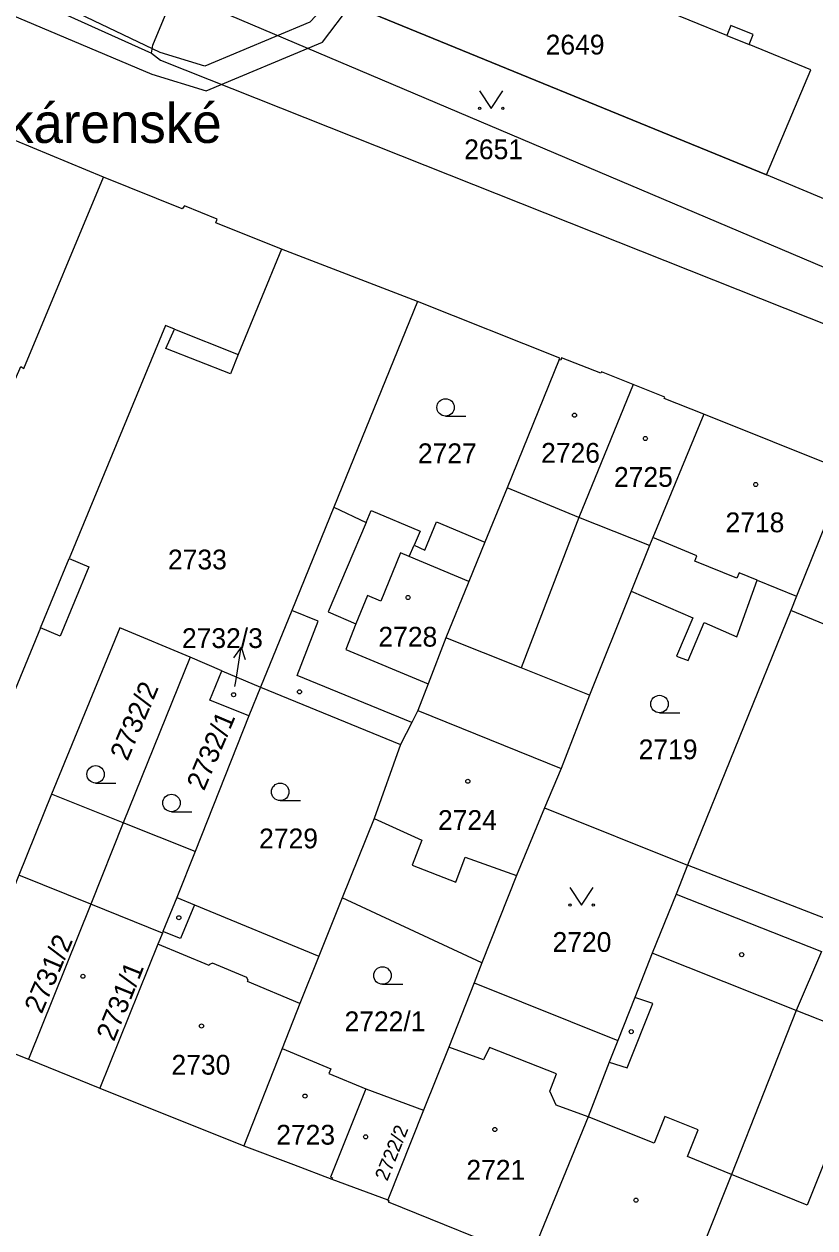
# Model space of a CAD drawing. Extents: x -756746 to -753363, y -1166406 to -1161727.
# Drawn here: x -755396.9 to -755328.9, y -1165166.2 to -1165062.9 of the extents above; entities that cross this region are included whole.
import ezdxf

# ---------------------------------------------------------------- set-up
doc = ezdxf.new("R2010")
doc.units = 0
for name, color, linetype in [('Hranice parcel', 7, 'Continuous'), ('Parcelní čísla', 7, 'Continuous'), ('Pop  PČ popisy', 7, 'Continuous'), ('Vnitřní kresba', 7, 'Continuous'), ('Věcná břemena k části', 7, 'Continuous'), ('Značky budov', 7, 'Continuous'), ('Značky kultur', 7, 'Continuous')]:
    doc.layers.add(name, color=color, linetype=linetype)

msp = doc.modelspace()

# ---------------------------------------------------------------- linework, layer by layer
at = {"layer": 'Hranice parcel'}
for p, q in [((-755398.65, -1165059.61), (-755385.93, -1165065.36)), ((-755390.06, -1165075.99), (-755403.01, -1165070.65)), ((-755328.36, -1165077.77), (-755333.1, -1165075.81)), ((-755363.08, -1165086.67), (-755374.75, -1165082.19)), ((-755363.08, -1165086.67), (-755370.26, -1165104.34)), ((-755326.2, -1165101.28), (-755338.48, -1165096.34)), ((-755326.2, -1165101.28), (-755330.51, -1165111.99)), ((-755344.71, -1165111.55), (-755348.3, -1165120.47)), ((-755354.16, -1165118.13), (-755360.63, -1165115.55)), ((-755382.61, -1165117.21), (-755388.35, -1165131.44)), ((-755379.88, -1165118.38), (-755382.61, -1165117.21)), ((-755348.3, -1165120.47), (-755354.16, -1165118.13)), ((-755379.88, -1165118.38), (-755376.55, -1165119.79)), ((-755376.55, -1165119.79), (-755377.57, -1165122.26)), ((-755376.55, -1165119.79), (-755364.52, -1165124.71)), ((-755377.57, -1165122.26), (-755382.16, -1165133.89)), ((-755388.35, -1165131.44), (-755394.53, -1165128.98)), ((-755352.16, -1165130.16), (-755339.88, -1165135.06)), ((-755382.16, -1165133.89), (-755388.35, -1165131.44)), ((-755382.16, -1165133.89), (-755383.76, -1165137.84)), ((-755327.17, -1165140), (-755339.88, -1165135.06)), ((-755369.54, -1165137.88), (-755371.56, -1165142.89)), ((-755357.53, -1165143.47), (-755369.54, -1165137.88)), ((-755357.53, -1165143.47), (-755358.21, -1165145.19)), ((-755358.21, -1165145.19), (-755345.85, -1165150.12)), ((-755402.65, -1165149.25), (-755396.5, -1165151.74)), ((-755374.71, -1165150.82), (-755378, -1165159.18)), ((-755396.5, -1165151.74), (-755390.35, -1165154.22)), ((-755390.35, -1165154.22), (-755378, -1165159.18)), ((-755367.51, -1165154.29), (-755362.55, -1165156.12)), ((-755362.55, -1165156.12), (-755365.63, -1165163.82)), ((-755370.42, -1165162.02), (-755365.63, -1165163.82))]:
    msp.add_line(p, q, dxfattribs=at)
for points in [[(-755385.93, -1165065.36), (-755385.81, -1165064.66), (-755376.23, -1165041.59)], [(-755365.02, -1165052.18), (-755365.99, -1165054.5), (-755367.56, -1165053.84), (-755370.35, -1165060.57), (-755368.8, -1165061.2), (-755333.1, -1165075.81)], [(-755333.1, -1165075.81), (-755329.29, -1165066.78), (-755334.57, -1165064.62), (-755334.22, -1165063.76), (-755336.15, -1165062.98), (-755336.5, -1165063.83), (-755346.19, -1165059.87), (-755345.84, -1165059.02), (-755347.74, -1165058.24), (-755348.09, -1165059.09), (-755357.6, -1165055.21), (-755357.79, -1165055.14), (-755357.44, -1165054.28), (-755359.35, -1165053.5), (-755359.7, -1165054.36), (-755365.02, -1165052.18)], [(-755385.93, -1165065.36), (-755385.16, -1165065.97), (-755317.01, -1165093.01), (-755316.33, -1165090.96)], [(-755417.86, -1165142.83), (-755411, -1165126.34), (-755411.23, -1165126.21), (-755410.06, -1165123.45), (-755409.82, -1165123.49), (-755403.96, -1165109.41), (-755404.21, -1165109.34), (-755403.02, -1165106.47), (-755402.78, -1165106.58), (-755398.07, -1165095.25), (-755398.35, -1165095.04), (-755397.15, -1165092.27), (-755396.9, -1165092.43), (-755390.06, -1165075.99)], [(-755374.75, -1165082.19), (-755380.4, -1165079.91), (-755380.28, -1165079.6), (-755383.1, -1165078.45), (-755383.3, -1165078.73), (-755390.06, -1165075.99)], [(-755374.75, -1165082.19), (-755378.47, -1165091.22), (-755379.15, -1165092.88), (-755384.7, -1165090.71), (-755383.94, -1165089.05), (-755384.71, -1165088.75), (-755392.99, -1165108.75), (-755391.31, -1165109.45), (-755393.77, -1165115.41), (-755395.45, -1165114.71), (-755404.92, -1165137.61), (-755399.01, -1165140.13)], [(-755350.91, -1165091.67), (-755350.85, -1165091.53), (-755363.08, -1165086.67)], [(-755350.91, -1165091.67), (-755355.37, -1165102.67), (-755357.28, -1165107.35)], [(-755344.55, -1165093.8), (-755347.27, -1165092.72), (-755347.32, -1165092.84), (-755350.71, -1165091.5), (-755350.76, -1165091.71), (-755350.91, -1165091.67)], [(-755344.55, -1165093.8), (-755349.22, -1165105.22), (-755354.16, -1165118.13)], [(-755338.48, -1165096.34), (-755341.87, -1165095.01), (-755341.82, -1165094.89), (-755344.55, -1165093.8)], [(-755338.48, -1165096.34), (-755342.85, -1165106.95), (-755343.13, -1165107.62), (-755344.71, -1165111.55)], [(-755370.26, -1165104.34), (-755373.87, -1165113.22), (-755376.55, -1165119.79)], [(-755370.26, -1165104.34), (-755367.49, -1165105.64), (-755367.05, -1165104.61), (-755362.85, -1165106.4), (-755363.36, -1165107.59), (-755362.44, -1165108.02), (-755361.44, -1165105.59), (-755357.28, -1165107.35)], [(-755357.28, -1165107.35), (-755358.65, -1165110.72), (-755358.71, -1165110.87), (-755360.63, -1165115.55)], [(-755344.71, -1165111.55), (-755339.42, -1165113.83), (-755340.83, -1165117.13), (-755339.82, -1165117.51), (-755338.43, -1165114.25), (-755335.63, -1165115.46), (-755333.9, -1165110.6), (-755330.51, -1165111.99)], [(-755330.51, -1165111.99), (-755331.01, -1165113.22), (-755339.88, -1165135.06)], [(-755382.61, -1165117.21), (-755388.65, -1165114.69), (-755394.53, -1165128.98)], [(-755360.63, -1165115.55), (-755362.15, -1165119.49), (-755363.03, -1165121.79), (-755363.55, -1165122.81), (-755364.52, -1165124.71)], [(-755377.57, -1165122.26), (-755380.92, -1165120.9), (-755379.88, -1165118.38)], [(-755348.3, -1165120.47), (-755350.72, -1165126.76), (-755352.16, -1165130.16)], [(-755364.52, -1165124.71), (-755366.8, -1165131.08), (-755369.54, -1165137.88)], [(-755394.53, -1165128.98), (-755397.31, -1165135.93), (-755397.82, -1165137.15), (-755399.01, -1165140.13)], [(-755352.16, -1165130.16), (-755354.56, -1165135.97), (-755357.53, -1165143.47)], [(-755388.35, -1165131.44), (-755391.15, -1165138.42), (-755396.5, -1165151.74)], [(-755339.88, -1165135.06), (-755340.84, -1165137.57), (-755342.92, -1165142.64), (-755344.4, -1165146.43), (-755345.85, -1165150.12)], [(-755383.76, -1165137.84), (-755384.94, -1165140.76), (-755384.99, -1165140.91), (-755385.39, -1165141.86), (-755390.35, -1165154.22)], [(-755383.76, -1165137.84), (-755382.24, -1165138.47), (-755371.56, -1165142.89)], [(-755371.56, -1165142.89), (-755373.19, -1165146.94), (-755374.71, -1165150.82)], [(-755328.37, -1165142.49), (-755330.53, -1165147.55), (-755336.1, -1165161.62), (-755340.96, -1165173.82)], [(-755358.21, -1165145.19), (-755360.39, -1165150.69), (-755362.55, -1165156.12)], [(-755345.85, -1165150.12), (-755346.59, -1165152), (-755348.42, -1165156.67), (-755353.41, -1165168.89)], [(-755374.71, -1165150.82), (-755370.52, -1165152.55), (-755370.7, -1165152.97), (-755367.51, -1165154.29)], [(-755367.51, -1165154.29), (-755370.54, -1165161.85), (-755370.38, -1165161.91), (-755370.42, -1165162.02)], [(-755378, -1165159.18), (-755373.72, -1165160.77), (-755370.42, -1165162.02)], [(-755365.63, -1165163.82), (-755365.52, -1165163.88), (-755365.58, -1165163.99), (-755353.41, -1165168.89)]]:
    msp.add_lwpolyline(points, dxfattribs=at)
at = {"layer": 'Pop  PČ popisy'}
for p, q in [((-755378.22, -1165116.35), (-755378.87, -1165117.26)), ((-755378.69, -1165119.31), (-755378.22, -1165116.35)), ((-755378.22, -1165116.35), (-755377.88, -1165117.41)), ((-755378.76, -1165119.73), (-755378.69, -1165119.31))]:
    msp.add_line(p, q, dxfattribs=at)
at = {"layer": 'Vnitřní kresba'}
for p, q in [((-755336.5, -1165063.83), (-755334.57, -1165064.62)), ((-755383.94, -1165089.05), (-755378.47, -1165091.22)), ((-755349.22, -1165105.22), (-755355.37, -1165102.67)), ((-755367.49, -1165105.64), (-755370.76, -1165113.33)), ((-755343.13, -1165107.62), (-755349.22, -1165105.22)), ((-755339.06, -1165108.5), (-755342.85, -1165106.95)), ((-755363.78, -1165108.57), (-755363.36, -1165107.59)), ((-755395.45, -1165114.71), (-755392.99, -1165108.75)), ((-755364.53, -1165108.26), (-755366.23, -1165112.42)), ((-755363.78, -1165108.57), (-755364.53, -1165108.26)), ((-755358.65, -1165110.72), (-755363.78, -1165108.57)), ((-755339.25, -1165108.96), (-755339.06, -1165108.5)), ((-755335.63, -1165110.44), (-755339.25, -1165108.96)), ((-755335.44, -1165109.97), (-755335.63, -1165110.44)), ((-755333.9, -1165110.6), (-755335.44, -1165109.97)), ((-755367.38, -1165111.93), (-755368.37, -1165114.34)), ((-755366.23, -1165112.42), (-755367.38, -1165111.93)), ((-755371.61, -1165114.11), (-755373.87, -1165113.22)), ((-755373.41, -1165118.8), (-755371.61, -1165114.11)), ((-755370.76, -1165113.33), (-755368.37, -1165114.34)), ((-755326.58, -1165115.02), (-755331.01, -1165113.22)), ((-755368.37, -1165114.34), (-755369.23, -1165116.56)), ((-755369.23, -1165116.56), (-755362.15, -1165119.49)), ((-755363.55, -1165122.81), (-755373.41, -1165118.8)), ((-755363.03, -1165121.79), (-755350.72, -1165126.76)), ((-755366.8, -1165131.08), (-755362.69, -1165132.92)), ((-755362.69, -1165132.92), (-755363.53, -1165135.08)), ((-755359.79, -1165136.54), (-755358.97, -1165134.38)), ((-755358.97, -1165134.38), (-755354.56, -1165135.97)), ((-755391.15, -1165138.42), (-755397.31, -1165135.93)), ((-755363.53, -1165135.08), (-755359.79, -1165136.54)), ((-755340.84, -1165137.57), (-755328.37, -1165142.49)), ((-755384.99, -1165140.91), (-755391.15, -1165138.42)), ((-755382.24, -1165138.47), (-755383.43, -1165141.37)), ((-755383.43, -1165141.37), (-755384.94, -1165140.76)), ((-755380.98, -1165143.7), (-755385.39, -1165141.86)), ((-755330.53, -1165147.55), (-755342.92, -1165142.64)), ((-755380.95, -1165143.6), (-755380.98, -1165143.7)), ((-755380.68, -1165143.5), (-755380.95, -1165143.6)), ((-755377.74, -1165144.72), (-755380.68, -1165143.5)), ((-755377.63, -1165144.98), (-755377.74, -1165144.72)), ((-755377.67, -1165145.07), (-755377.63, -1165144.98)), ((-755373.19, -1165146.94), (-755377.67, -1165145.07)), ((-755345.06, -1165152.47), (-755342.85, -1165146.94)), ((-755342.85, -1165146.94), (-755344.4, -1165146.43)), ((-755318.14, -1165152.49), (-755330.53, -1165147.55)), ((-755357.39, -1165151.8), (-755360.39, -1165150.69)), ((-755356.88, -1165150.72), (-755357.39, -1165151.8)), ((-755351.12, -1165153), (-755356.88, -1165150.72)), ((-755346.59, -1165152), (-755345.06, -1165152.47)), ((-755351.71, -1165154.48), (-755351.12, -1165153)), ((-755351.17, -1165155.68), (-755351.71, -1165154.48)), ((-755348.42, -1165156.67), (-755351.17, -1165155.68)), ((-755342.74, -1165158.95), (-755348.42, -1165156.67)), ((-755341.81, -1165156.65), (-755342.74, -1165158.95)), ((-755338.95, -1165157.8), (-755341.81, -1165156.65)), ((-755339.87, -1165160.1), (-755338.95, -1165157.8)), ((-755336.1, -1165161.62), (-755339.87, -1165160.1)), ((-755328.15, -1165160.69), (-755329.6, -1165164.26)), ((-755329.6, -1165164.26), (-755336.1, -1165161.62))]:
    msp.add_line(p, q, dxfattribs=at)
at = {"layer": 'Věcná břemena k části'}
msp.add_lwpolyline([(-755366.17, -1164986.16), (-755367.03, -1164983), (-755383.17, -1165022.1), (-755398.65, -1165059.61), (-755425.31, -1165048.89), (-755454.97, -1165036.97), (-755459.54, -1165035.16), (-755458.62, -1165037.67), (-755426.97, -1165050.38), (-755399.4, -1165061.47), (-755385.89, -1165067.15), (-755381.24, -1165068.58), (-755371.22, -1165064.41), (-755368.8, -1165061.2), (-755370.35, -1165060.57), (-755372.32, -1165062.69), (-755381.34, -1165066.46), (-755385.17, -1165065.29), (-755396.58, -1165059.83)], close=True, dxfattribs=at)
for points in [[(-755381.02, -1165061.32), (-755320.6, -1165086.94), (-755322.26, -1165090.93), (-755323.18, -1165093.14), (-755276.46, -1165111.97), (-755274.19, -1165112.88), (-755291.82, -1165233.7)], [(-755286.15, -1165229.48), (-755268.58, -1165109.05), (-755275.67, -1165106.36), (-755277.32, -1165105.74), (-755302.38, -1165096.27), (-755314.65, -1165091.56), (-755316.33, -1165090.96), (-755313.72, -1165084.09), (-755314.93, -1165083.18), (-755317.81, -1165082.02), (-755320.35, -1165080.99), (-755322.9, -1165079.97), (-755325.45, -1165078.95), (-755328.36, -1165077.77), (-755333.1, -1165075.81), (-755368.8, -1165061.2)]]:
    msp.add_lwpolyline(points, dxfattribs=at)
at = {"layer": 'Značky budov'}
for centre in [(-755349.58, -1165096.44), (-755343.49, -1165098.44), (-755334.01, -1165102.39), (-755363.88, -1165112.09), (-755378.87, -1165120.44), (-755373.21, -1165120.19), (-755358.75, -1165127.87), (-755383.58, -1165139.59), (-755335.22, -1165142.76), (-755391.82, -1165144.61), (-755381.63, -1165148.88), (-755344.71, -1165149.37), (-755372.74, -1165154.9), (-755356.43, -1165157.77), (-755367.53, -1165158.4), (-755344.3, -1165163.84)]:
    msp.add_circle(centre, 0.175, dxfattribs=at)
at = {"layer": 'Značky kultur'}
for p, q in [((-755360.66, -1165096.52), (-755358.91, -1165096.52)), ((-755342.28, -1165121.99), (-755340.53, -1165121.99)), ((-755390.73, -1165128.02), (-755388.98, -1165128.02)), ((-755374.87, -1165129.53), (-755373.12, -1165129.53)), ((-755384.21, -1165130.48), (-755382.46, -1165130.48)), ((-755366.08, -1165145.3), (-755364.33, -1165145.3))]:
    msp.add_line(p, q, dxfattribs=at)
for points in [[(-755357.74, -1165068.6), (-755356.74, -1165070.1), (-755355.74, -1165068.6)], [(-755349.97, -1165137), (-755348.97, -1165138.5), (-755347.97, -1165137)]]:
    msp.add_lwpolyline(points, dxfattribs=at)
for centre, radius in [((-755357.74, -1165070.1), 0.1), ((-755355.74, -1165070.1), 0.1), ((-755360.66, -1165095.77), 0.75), ((-755342.28, -1165121.24), 0.75), ((-755390.73, -1165127.27), 0.75), ((-755374.87, -1165128.78), 0.75), ((-755384.21, -1165129.73), 0.75), ((-755349.97, -1165138.5), 0.1), ((-755347.97, -1165138.5), 0.1), ((-755366.08, -1165144.55), 0.75)]:
    msp.add_circle(centre, radius, dxfattribs=at)

# ---------------------------------------------------------------- texts
at = {"layer": 'Parcelní čísla'}
for s, p in [('2649', (-755352.06, -1165065.47)), ('2651', (-755359.06, -1165074.46)), ('2727', (-755363.04, -1165100.56)), ('2726', (-755352.45, -1165100.52)), ('2725', (-755346.19, -1165102.59)), ('2718', (-755336.61, -1165106.49)), ('2733', (-755384.51, -1165109.68)), ('2732/3', (-755383.31, -1165116.43)), ('2728', (-755366.43, -1165116.31)), ('2719', (-755344.07, -1165125.98)), ('2724', (-755361.31, -1165132.05)), ('2729', (-755376.68, -1165133.63)), ('2720', (-755351.47, -1165142.52)), ('2722/1', (-755369.34, -1165149.33)), ('2730', (-755384.21, -1165153.06)), ('2723', (-755375.21, -1165159.07)), ('2721', (-755358.87, -1165162.08))]:
    msp.add_text(s, height=1.7, dxfattribs=at).set_placement(p)
for s, height, rotation, p in [('2732/2', 1.7, 67, (-755387.99, -1165126.2)), ('2732/1', 1.7, 67, (-755381.41, -1165128.76)), ('2731/2', 1.7, 67, (-755395.36, -1165147.91)), ('2731/1', 1.7, 68, (-755389.15, -1165150.28)), ('2722/2', 1.2, 68, (-755365.67, -1165162.26))]:
    msp.add_text(s, height=height, rotation=rotation, dxfattribs=at).set_placement(p)
at = {"layer": 'Pop  PČ popisy'}
msp.add_text('U Pekárenské', height=3.4, dxfattribs=at).set_placement((-755408.45, -1165073.06))

doc.saveas('drawing.dxf')
